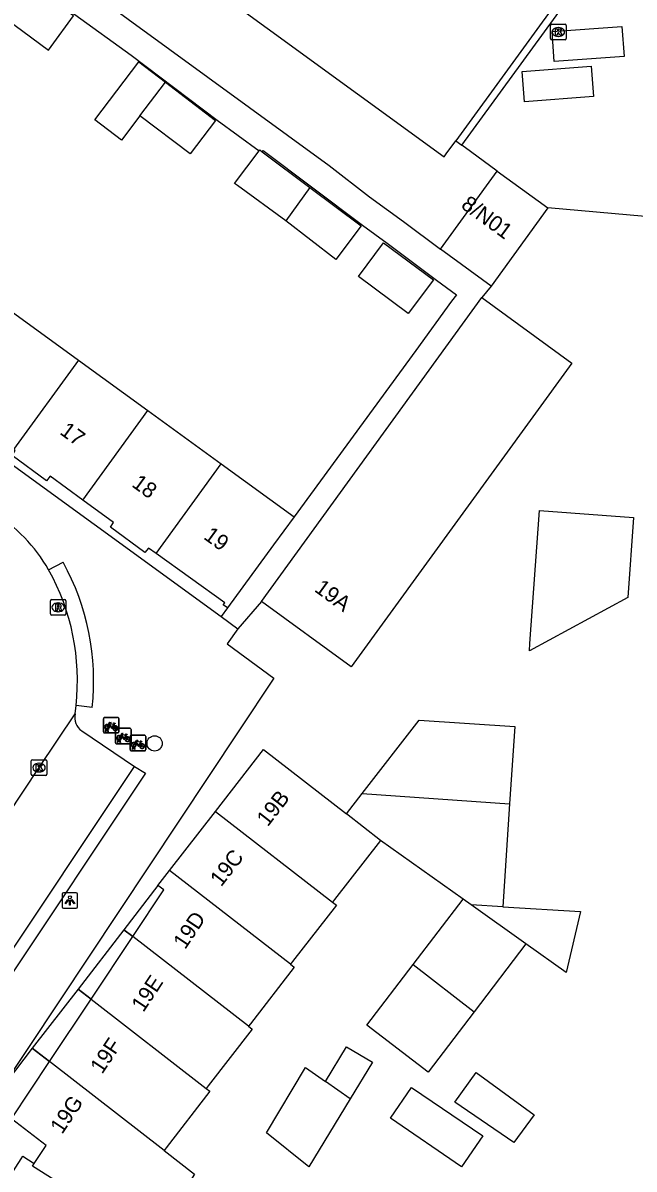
# Model space of a CAD drawing. Extents: x 160107 to 160928, y 382056 to 382918.
# Drawn here: x 160464.1 to 160503.3, y 382275.4 to 382348.9 of the extents above; entities that cross this region are included whole.
import ezdxf

# ---------------------------------------------------------------- set-up
doc = ezdxf.new("R2010")
doc.units = 0
for name, color, linetype in [('IMGEO_Boom', 7, 'Continuous'), ('IMGEO_Fietsenrek', 7, 'Continuous'), ('IMGEO_Kolk', 7, 'Continuous'), ('IMGEO_Lichtpunt', 7, 'Continuous'), ('IMGEO_Pand', 7, 'Continuous'), ('IMGEO_Pand_nummerreeks', 7, 'Continuous'), ('IMGEO_Pand_overbouw', 7, 'Continuous'), ('IMGEO_Parkeervlak_open', 7, 'Continuous'), ('IMGEO_Rijbaan_lokaal_open', 7, 'Continuous'), ('IMGEO_Rioolput', 7, 'Continuous'), ('IMGEO_Voetpad_open', 7, 'Continuous')]:
    doc.layers.add(name, color=color, linetype=linetype)

msp = doc.modelspace()

# ---------------------------------------------------------------- linework, layer by layer
at = {"layer": 'IMGEO_Boom'}
msp.add_circle((160472.523, 382302.7), 0.489, dxfattribs=at)
at = {"layer": 'IMGEO_Fietsenrek'}
for p, q in [((160469.237, 382303.44), (160469.237, 382304.281)), ((160469.237, 382304.281), (160469.237, 382303.44)), ((160469.312, 382304.365), (160470.153, 382304.365)), ((160470.153, 382304.365), (160469.312, 382304.365)), ((160470.237, 382304.29), (160470.237, 382303.449)), ((160470.237, 382303.449), (160470.237, 382304.29)), ((160469.364, 382303.449), (160469.403, 382303.609)), ((160469.433, 382303.597), (160469.398, 382303.449)), ((160469.475, 382303.621), (160469.474, 382303.625)), ((160469.516, 382303.449), (160469.482, 382303.591)), ((160469.506, 382303.632), (160469.507, 382303.625)), ((160469.514, 382303.595), (160469.549, 382303.449)), ((160469.924, 382303.914), (160469.96, 382303.819)), ((160470.013, 382302.742), (160470.013, 382303.583)), ((160470.013, 382303.583), (160470.013, 382302.742)), ((160470.088, 382303.667), (160470.929, 382303.667)), ((160470.929, 382303.667), (160470.088, 382303.667)), ((160471.013, 382303.592), (160471.013, 382302.751)), ((160471.013, 382302.751), (160471.013, 382303.592)), ((160470.162, 382303.365), (160469.321, 382303.365)), ((160469.321, 382303.365), (160470.162, 382303.365)), ((160469.398, 382303.449), (160469.364, 382303.449)), ((160469.549, 382303.449), (160469.516, 382303.449)), ((160470.14, 382302.751), (160470.179, 382302.911)), ((160470.209, 382302.899), (160470.174, 382302.751)), ((160470.251, 382302.923), (160470.25, 382302.927)), ((160470.292, 382302.751), (160470.258, 382302.893)), ((160470.282, 382302.934), (160470.283, 382302.927)), ((160470.29, 382302.897), (160470.325, 382302.751)), ((160470.7, 382303.216), (160470.736, 382303.121)), ((160470.952, 382302.299), (160470.952, 382303.14)), ((160470.952, 382303.14), (160470.952, 382302.299)), ((160471.027, 382303.224), (160471.868, 382303.224)), ((160471.868, 382303.224), (160471.027, 382303.224)), ((160471.952, 382303.149), (160471.952, 382302.308)), ((160471.952, 382302.308), (160471.952, 382303.149)), ((160470.938, 382302.667), (160470.097, 382302.667)), ((160470.097, 382302.667), (160470.938, 382302.667)), ((160470.174, 382302.751), (160470.14, 382302.751)), ((160470.325, 382302.751), (160470.292, 382302.751)), ((160471.877, 382302.224), (160471.036, 382302.224)), ((160471.036, 382302.224), (160471.877, 382302.224)), ((160471.079, 382302.308), (160471.118, 382302.468)), ((160471.113, 382302.308), (160471.079, 382302.308)), ((160471.148, 382302.456), (160471.113, 382302.308)), ((160471.19, 382302.48), (160471.189, 382302.484)), ((160471.231, 382302.308), (160471.197, 382302.45)), ((160471.221, 382302.491), (160471.222, 382302.484)), ((160471.229, 382302.454), (160471.264, 382302.308)), ((160471.264, 382302.308), (160471.231, 382302.308)), ((160471.639, 382302.773), (160471.675, 382302.678))]:
    msp.add_line(p, q, dxfattribs=at)
for points in [[(160469.571, 382303.839), (160469.519, 382303.749), (160469.479, 382303.724), (160469.48, 382303.771), (160469.535, 382303.865)], [(160469.55, 382303.891), (160469.645, 382304.055), (160469.731, 382304.041), (160469.733, 382304.032), (160469.677, 382304.021), (160469.65, 382303.976), (160469.906, 382303.935)], [(160469.846, 382303.647), (160469.796, 382303.647), (160469.605, 382303.898), (160469.586, 382303.866)], [(160469.893, 382303.91), (160469.636, 382303.951), (160469.619, 382303.922), (160469.786, 382303.702), (160469.893, 382303.91)], [(160469.941, 382303.812), (160469.911, 382303.889), (160469.802, 382303.671), (160469.845, 382303.671)], [(160469.875, 382303.671), (160469.995, 382303.67), (160469.951, 382303.784)], [(160469.971, 382303.791), (160470.026, 382303.646), (160469.876, 382303.646)], [(160469.906, 382303.935), (160469.931, 382303.984), (160469.925, 382303.988), (160469.902, 382303.992), (160469.89, 382303.999), (160469.889, 382304.002), (160469.891, 382304.007), (160469.986, 382303.992), (160469.988, 382303.982), (160469.978, 382303.969), (160469.966, 382303.963), (160469.952, 382303.969), (160469.924, 382303.914)], [(160470.347, 382303.141), (160470.295, 382303.051), (160470.255, 382303.026), (160470.256, 382303.073), (160470.311, 382303.167)], [(160470.326, 382303.193), (160470.421, 382303.357), (160470.507, 382303.343), (160470.509, 382303.334), (160470.453, 382303.323), (160470.426, 382303.278), (160470.682, 382303.237)], [(160470.622, 382302.949), (160470.572, 382302.949), (160470.381, 382303.2), (160470.362, 382303.168)], [(160470.669, 382303.212), (160470.412, 382303.253), (160470.395, 382303.224), (160470.562, 382303.004), (160470.669, 382303.212)], [(160470.717, 382303.114), (160470.687, 382303.191), (160470.578, 382302.973), (160470.621, 382302.973)], [(160470.651, 382302.973), (160470.771, 382302.972), (160470.727, 382303.086)], [(160470.747, 382303.093), (160470.802, 382302.948), (160470.652, 382302.948)], [(160470.682, 382303.237), (160470.707, 382303.286), (160470.701, 382303.29), (160470.678, 382303.294), (160470.666, 382303.301), (160470.665, 382303.304), (160470.667, 382303.309), (160470.762, 382303.294), (160470.764, 382303.284), (160470.754, 382303.271), (160470.742, 382303.265), (160470.728, 382303.271), (160470.7, 382303.216)], [(160471.265, 382302.75), (160471.36, 382302.914), (160471.446, 382302.9), (160471.448, 382302.891), (160471.392, 382302.88), (160471.365, 382302.835), (160471.621, 382302.794)], [(160471.608, 382302.769), (160471.351, 382302.81), (160471.334, 382302.781), (160471.501, 382302.561), (160471.608, 382302.769)], [(160471.621, 382302.794), (160471.646, 382302.843), (160471.64, 382302.847), (160471.617, 382302.851), (160471.605, 382302.858), (160471.604, 382302.861), (160471.606, 382302.866), (160471.701, 382302.851), (160471.703, 382302.841), (160471.693, 382302.828), (160471.681, 382302.822), (160471.667, 382302.828), (160471.639, 382302.773)], [(160471.286, 382302.698), (160471.234, 382302.608), (160471.194, 382302.583), (160471.195, 382302.63), (160471.25, 382302.724)], [(160471.561, 382302.506), (160471.511, 382302.506), (160471.32, 382302.757), (160471.301, 382302.725)], [(160471.656, 382302.671), (160471.626, 382302.748), (160471.517, 382302.53), (160471.56, 382302.53)], [(160471.59, 382302.53), (160471.71, 382302.529), (160471.666, 382302.643)], [(160471.686, 382302.65), (160471.741, 382302.505), (160471.591, 382302.505)]]:
    msp.add_lwpolyline(points, dxfattribs=at)
for centre, radius, start, end in [((160469.315, 382304.287), 0.0779, 92.4484, 184.28452), ((160469.315, 382304.287), 0.0779, 92.4484, 184.28452), ((160470.159, 382304.287), 0.0779, 2.4484, 94.28452), ((160470.159, 382304.287), 0.0779, 2.4484, 94.28452), ((160469.477, 382303.75), 0.159, 62.67661, 242.13685), ((160469.477, 382303.75), 0.129, 63.31916, 238.90302), ((160469.457, 382303.621), 0.0499, 12.8025, 158.69338), ((160469.477, 382303.75), 0.159, 253.99666, 271.78671), ((160469.457, 382303.621), 0.0174, 12.8025, 163.45023), ((160469.477, 382303.75), 0.129, 253.41502, 269.02044), ((160469.477, 382303.75), 0.129, 283.60429, 43.43025), ((160469.477, 382303.75), 0.159, 283.5766, 46.60424), ((160470.004, 382303.666), 0.159, 113.3408, 178.32165), ((160470.004, 382303.666), 0.159, 187.0065, 105.77075), ((160470.004, 382303.666), 0.129, 113.92302, 177.95563), ((160470.004, 382303.666), 0.129, 188.67146, 104.58832), ((160470.091, 382303.589), 0.0779, 92.4484, 184.28452), ((160470.091, 382303.589), 0.0779, 92.4484, 184.28452), ((160470.935, 382303.589), 0.0779, 2.4484, 94.28452), ((160470.935, 382303.589), 0.0779, 2.4484, 94.28452), ((160469.315, 382303.443), 0.0779, 182.4484, 274.28452), ((160469.315, 382303.443), 0.0779, 182.4484, 274.28452), ((160470.253, 382303.052), 0.159, 62.67661, 242.13685), ((160470.253, 382303.052), 0.129, 63.31916, 238.90302), ((160470.159, 382303.443), 0.0779, 272.4484, 4.28452), ((160470.159, 382303.443), 0.0779, 272.4484, 4.28452), ((160470.233, 382302.923), 0.0499, 12.8025, 158.69338), ((160470.253, 382303.052), 0.159, 253.99666, 271.78671), ((160470.233, 382302.923), 0.0174, 12.8025, 163.45023), ((160470.253, 382303.052), 0.129, 253.41502, 269.02044), ((160470.253, 382303.052), 0.129, 283.60429, 43.43025), ((160470.253, 382303.052), 0.159, 283.5766, 46.60424), ((160470.78, 382302.968), 0.159, 113.3408, 178.32165), ((160470.78, 382302.968), 0.159, 187.0065, 105.77075), ((160470.78, 382302.968), 0.129, 113.92302, 177.95563), ((160470.78, 382302.968), 0.129, 188.67146, 104.58832), ((160471.03, 382303.146), 0.0779, 92.4484, 184.28452), ((160471.03, 382303.146), 0.0779, 92.4484, 184.28452), ((160471.874, 382303.146), 0.0779, 2.4484, 94.28452), ((160471.874, 382303.146), 0.0779, 2.4484, 94.28452), ((160470.091, 382302.745), 0.0779, 182.4484, 274.28452), ((160470.091, 382302.745), 0.0779, 182.4484, 274.28452), ((160470.935, 382302.745), 0.0779, 272.4484, 4.28452), ((160470.935, 382302.745), 0.0779, 272.4484, 4.28452), ((160471.03, 382302.302), 0.0779, 182.4484, 274.28452), ((160471.03, 382302.302), 0.0779, 182.4484, 274.28452), ((160471.192, 382302.609), 0.159, 62.67661, 242.13685), ((160471.192, 382302.609), 0.129, 63.31916, 238.90302), ((160471.172, 382302.48), 0.0499, 12.8025, 158.69338), ((160471.192, 382302.609), 0.159, 253.99666, 271.78671), ((160471.172, 382302.48), 0.0174, 12.8025, 163.45023), ((160471.192, 382302.609), 0.129, 253.41502, 269.02044), ((160471.192, 382302.609), 0.129, 283.60429, 43.43025), ((160471.192, 382302.609), 0.159, 283.5766, 46.60424), ((160471.719, 382302.525), 0.159, 113.3408, 178.32165), ((160471.719, 382302.525), 0.159, 187.0065, 105.77075), ((160471.719, 382302.525), 0.129, 113.92302, 177.95563), ((160471.719, 382302.525), 0.129, 188.67146, 104.58832), ((160471.874, 382302.302), 0.0779, 272.4484, 4.28452), ((160471.874, 382302.302), 0.0779, 272.4484, 4.28452)]:
    msp.add_arc(centre, radius, start, end, dxfattribs=at)
at = {"layer": 'IMGEO_Kolk'}
for p, q in [((160497.908, 382347.87), (160497.908, 382348.722)), ((160497.983, 382348.796), (160498.835, 382348.796)), ((160498.396, 382348.576), (160498.421, 382348.576)), ((160498.909, 382348.722), (160498.909, 382347.87)), ((160498.835, 382347.796), (160497.983, 382347.796)), ((160498.419, 382348.016), (160498.394, 382348.016)), ((160464.613, 382300.722), (160464.613, 382301.574)), ((160464.688, 382301.648), (160465.54, 382301.648)), ((160465.101, 382301.428), (160465.126, 382301.428)), ((160465.614, 382301.574), (160465.614, 382300.722)), ((160465.54, 382300.648), (160464.688, 382300.648)), ((160465.124, 382300.868), (160465.099, 382300.868))]:
    msp.add_line(p, q, dxfattribs=at)
for points in [[(160497.908, 382347.87), (160497.908, 382348.722)], [(160497.983, 382348.796), (160498.835, 382348.796)], [(160498.229, 382348.496), (160498.352, 382348.496), (160498.352, 382348.345), (160498.482, 382348.496), (160498.646, 382348.496), (160498.5, 382348.345), (160498.653, 382348.096), (160498.501, 382348.096), (160498.416, 382348.26), (160498.352, 382348.193), (160498.352, 382348.096), (160498.229, 382348.096), (160498.229, 382348.496)], [(160498.909, 382348.722), (160498.909, 382347.87)], [(160498.835, 382347.796), (160497.983, 382347.796)], [(160464.613, 382300.722), (160464.613, 382301.574)], [(160464.688, 382301.648), (160465.54, 382301.648)], [(160464.934, 382301.348), (160465.057, 382301.348), (160465.057, 382301.197), (160465.187, 382301.348), (160465.351, 382301.348), (160465.205, 382301.197), (160465.358, 382300.948), (160465.206, 382300.948), (160465.121, 382301.112), (160465.057, 382301.045), (160465.057, 382300.948), (160464.934, 382300.948), (160464.934, 382301.348)], [(160465.614, 382301.574), (160465.614, 382300.722)], [(160465.54, 382300.648), (160464.688, 382300.648)]]:
    msp.add_lwpolyline(points, dxfattribs=at)
for centre, start, end in [((160497.985, 382348.72), 91.55205, 178.44795), ((160497.985, 382348.72), 91.55205, 178.44795), ((160498.833, 382348.72), 1.55205, 88.44795), ((160498.833, 382348.72), 1.55205, 88.44795), ((160497.985, 382347.872), 181.55205, 268.44795), ((160497.985, 382347.872), 181.55205, 268.44795), ((160498.833, 382347.872), 271.55205, 358.44795), ((160498.833, 382347.872), 271.55205, 358.44795), ((160464.69, 382301.572), 91.55205, 178.44795), ((160464.69, 382301.572), 91.55205, 178.44795), ((160465.538, 382301.572), 1.55205, 88.44795), ((160465.538, 382301.572), 1.55205, 88.44795), ((160464.69, 382300.724), 181.55205, 268.44795), ((160464.69, 382300.724), 181.55205, 268.44795), ((160465.538, 382300.724), 271.55205, 358.44795), ((160465.538, 382300.724), 271.55205, 358.44795)]:
    msp.add_arc(centre, 0.0765, start, end, dxfattribs=at)
for centre, major_axis, ratio, start_param, end_param in [((160498.395, 382348.296), (-0.387, 0.002), 0.722429, 4.712389, 7.853982), ((160498.42, 382348.296), (-0.39, 0.002), 0.717154, 1.570796, 4.712389), ((160465.1, 382301.148), (-0.387, 0.002), 0.722429, 4.712389, 7.853982), ((160465.125, 382301.148), (-0.39, 0.002), 0.717154, 1.570796, 4.712389)]:
    msp.add_ellipse(centre, major_axis=major_axis, ratio=ratio, start_param=start_param, end_param=end_param, dxfattribs=at)
at = {"layer": 'IMGEO_Lichtpunt'}
for p, q in [((160466.591, 382293.035), (160466.591, 382292.228)), ((160466.591, 382293.035), (160466.591, 382292.228)), ((160467.493, 382293.13), (160466.685, 382293.13)), ((160467.493, 382293.13), (160466.685, 382293.13)), ((160467.587, 382292.228), (160467.587, 382293.035)), ((160467.587, 382292.228), (160467.587, 382293.035)), ((160466.685, 382292.134), (160467.493, 382292.134)), ((160466.685, 382292.134), (160467.493, 382292.134))]:
    msp.add_line(p, q, dxfattribs=at)
for points in [[(160466.965, 382292.699), (160467.004, 382292.671), (160466.816, 382292.409), (160466.778, 382292.436), (160466.965, 382292.699)], [(160467.067, 382292.651), (160467.114, 382292.651), (160467.114, 382292.329), (160467.067, 382292.329), (160467.067, 382292.651)], [(160467.177, 382292.671), (160467.215, 382292.698), (160467.402, 382292.436), (160467.363, 382292.408), (160467.177, 382292.671)]]:
    msp.add_lwpolyline(points, dxfattribs=at)
msp.add_circle((160467.09, 382292.833), 0.0994, dxfattribs=at)
for centre, start, end in [((160466.685, 382293.035), 90, 180), ((160466.685, 382293.035), 90, 180), ((160467.493, 382293.035), 0, 90), ((160467.493, 382293.035), 0, 90), ((160466.685, 382292.228), 180, 270), ((160466.685, 382292.228), 180, 270), ((160467.493, 382292.228), 270, 0), ((160467.493, 382292.228), 270, 360)]:
    msp.add_arc(centre, 0.0946, start, end, dxfattribs=at)
at = {"layer": 'IMGEO_Pand'}
for points in [[(160440.354, 382377.176), (160491.079, 382340.291), (160491.222, 382340.488), (160491.833, 382341.328)], [(160462.41, 382349.561), (160465.723, 382347.135), (160465.894, 382347.369), (160467.327, 382349.327), (160464.014, 382351.753)], [(160499.315, 382351.619), (160491.833, 382341.328)], [(160471.583, 382342.925), (160470.4, 382341.372), (160468.687, 382342.677), (160471.51, 382346.383), (160473.223, 382345.078)], [(160473.223, 382345.078), (160476.436, 382342.631), (160474.796, 382340.478), (160471.583, 382342.925)], [(160471.583, 382342.925), (160473.223, 382345.078)], [(160480.926, 382336.2), (160477.838, 382338.449), (160477.651, 382338.577), (160479.225, 382340.68)], [(160479.225, 382340.68), (160479.267, 382340.736), (160479.42, 382340.621)], [(160479.42, 382340.621), (160482.477, 382338.332)], [(160490.845, 382334.379), (160494.484, 382339.385)], [(160494.484, 382339.385), (160497.739, 382337.019)], [(160482.477, 382338.332), (160485.764, 382335.871), (160484.148, 382333.713), (160480.926, 382336.2)], [(160482.477, 382338.332), (160480.926, 382336.2)], [(160497.739, 382337.019), (160494.1, 382332.013)], [(160485.588, 382332.634), (160487.204, 382334.793), (160490.395, 382332.404), (160488.779, 382330.245), (160485.588, 382332.634)], [(160494.1, 382332.013), (160490.845, 382334.379)], [(160462.864, 382330.742), (160467.643, 382327.268)], [(160493.502, 382331.275), (160499.276, 382327.078), (160485.122, 382307.607), (160479.369, 382311.802)], [(160479.369, 382311.802), (160493.502, 382331.275)], [(160467.643, 382327.268), (160463.479, 382321.539)], [(160467.643, 382327.268), (160472.086, 382324.039)], [(160467.912, 382318.297), (160472.086, 382324.039)], [(160472.086, 382324.039), (160476.795, 382320.616)], [(160467.912, 382318.297), (160465.832, 382319.819), (160465.6, 382319.532), (160463.381, 382321.156), (160463.574, 382321.469), (160463.479, 382321.539)], [(160472.614, 382314.863), (160476.795, 382320.616)], [(160476.795, 382320.616), (160481.466, 382317.222)], [(160472.614, 382314.863), (160472.121, 382315.216), (160471.901, 382314.935), (160469.697, 382316.552), (160469.89, 382316.85), (160467.912, 382318.297)], [(160496.551, 382308.639), (160496.585, 382309.108), (160497.203, 382317.618), (160503.231, 382317.181), (160502.858, 382312.045), (160496.551, 382308.639)], [(160481.466, 382317.222), (160480.146, 382315.417), (160477.195, 382311.38)], [(160477.195, 382311.38), (160476.921, 382311.578), (160477.022, 382311.703), (160472.614, 382314.863)], [(160485.834, 382299.484), (160489.476, 382304.183), (160495.613, 382303.78), (160495.286, 382298.816)], [(160476.424, 382298.344), (160479.493, 382302.304), (160484.821, 382298.176)], [(160484.821, 382298.176), (160485.834, 382299.484)], [(160485.834, 382299.484), (160495.286, 382298.816)], [(160495.286, 382298.816), (160494.853, 382292.227)], [(160473.484, 382294.55), (160476.424, 382298.344)], [(160476.424, 382298.344), (160483.937, 382292.522)], [(160487.006, 382296.482), (160484.821, 382298.176)], [(160487.006, 382296.482), (160484.066, 382292.688), (160483.937, 382292.522)], [(160492.296, 382292.721), (160487.006, 382296.482)], [(160471.115, 382290.313), (160473.105, 382293.302), (160472.735, 382293.584), (160473.484, 382294.55)], [(160481.235, 382288.544), (160473.484, 382294.55)], [(160483.937, 382292.522), (160484.174, 382292.338), (160481.364, 382288.711), (160481.235, 382288.544)], [(160489.098, 382288.522), (160492.296, 382292.721)], [(160492.812, 382292.355), (160492.296, 382292.721)], [(160496.331, 382289.853), (160492.812, 382292.355)], [(160494.853, 382292.227), (160492.812, 382292.355)], [(160494.853, 382292.227), (160499.818, 382291.916), (160498.907, 382288.021), (160496.331, 382289.853)], [(160468.447, 382286.308), (160471.115, 382290.313)], [(160478.532, 382284.566), (160471.115, 382290.313)], [(160496.331, 382289.853), (160493.01, 382285.491)], [(160481.235, 382288.544), (160481.472, 382288.36), (160478.662, 382284.734), (160478.532, 382284.566)], [(160493.01, 382285.491), (160490.071, 382281.632), (160486.135, 382284.63), (160489.098, 382288.522)], [(160489.098, 382288.522), (160493.01, 382285.491)], [(160465.78, 382282.302), (160468.447, 382286.308)], [(160468.447, 382286.308), (160475.829, 382280.588)], [(160478.532, 382284.566), (160478.769, 382284.382), (160475.96, 382280.757), (160475.829, 382280.588)], [(160483.482, 382281.023), (160484.829, 382283.257), (160486.485, 382282.258), (160485.055, 382279.906)], [(160464.806, 382275.781), (160465.561, 382276.929), (160463.337, 382278.634), (160465.78, 382282.302)], [(160473.126, 382276.609), (160465.78, 382282.302)], [(160485.055, 382279.906), (160482.414, 382275.565), (160479.701, 382277.733), (160482.198, 382281.935), (160483.482, 382281.023)], [(160496.849, 382278.898), (160495.558, 382277.127), (160491.771, 382279.713), (160493.145, 382281.598), (160496.849, 382278.898)], [(160485.055, 382279.906), (160483.482, 382281.023)], [(160475.829, 382280.588), (160476.066, 382280.404), (160473.258, 382276.78), (160473.126, 382276.609)], [(160493.556, 382277.537), (160492.208, 382275.562), (160487.652, 382278.672), (160489, 382280.647), (160493.556, 382277.537)], [(160473.126, 382276.609), (160475.086, 382275.09), (160472.336, 382270.779)], [(160461.366, 382272.027), (160463.958, 382276.069), (160464.074, 382276.25), (160464.806, 382275.781)], [(160472.336, 382270.779), (160464.691, 382275.606), (160464.806, 382275.781)]]:
    msp.add_lwpolyline(points, dxfattribs=at)
at = {"layer": 'IMGEO_Pand_overbouw'}
for points in [[(160471.115, 382290.313), (160473.105, 382293.302), (160472.735, 382293.584), (160470.548, 382290.753)], [(160471.115, 382290.313), (160470.548, 382290.753), (160467.613, 382286.954), (160468.447, 382286.308)], [(160468.447, 382286.308), (160467.613, 382286.954), (160464.679, 382283.155), (160465.78, 382282.302)], [(160463.337, 382278.634), (160465.78, 382282.302), (160464.679, 382283.155), (160462.512, 382280.35), (160462.039, 382279.64)]]:
    msp.add_lwpolyline(points, close=True, dxfattribs=at)
at = {"layer": 'IMGEO_Parkeervlak_open'}
msp.add_lwpolyline([(160462.092, 382287.518), (160471.223, 382301.226)], dxfattribs=at)
at = {"layer": 'IMGEO_Rijbaan_lokaal_open'}
for points in [[(160492.226, 382341.039), (160500.007, 382351.735), (160500.905, 382351.829), (160502.729, 382352.02)], [(160502.62, 382346.716), (160498.148, 382346.408), (160498.016, 382348.333), (160502.488, 382348.641), (160502.62, 382346.716)], [(160500.521, 382346.099), (160500.666, 382344.155), (160496.237, 382343.825), (160496.092, 382345.77), (160500.521, 382346.099)], [(160494.484, 382339.385), (160492.767, 382340.642), (160492.226, 382341.039)], [(160503.975, 382336.473), (160497.739, 382337.019)], [(160467.42, 382304.585), (160467.484, 382305.128)], [(160457.422, 382289.591), (160458.105, 382290.597), (160465.113, 382301.149), (160467.42, 382304.585)]]:
    msp.add_lwpolyline(points, dxfattribs=at)
for centre, radius, start, end in [((160456.636, 382308.598), 10.487, 29.92979, 58.15287), ((160453.057, 382306.741), 14.517, 353.62253, 29.23275)]:
    msp.add_arc(centre, radius, start, end, dxfattribs=at)
at = {"layer": 'IMGEO_Rioolput'}
for p, q in [((160465.838, 382310.993), (160465.838, 382311.845)), ((160465.913, 382311.919), (160466.765, 382311.919)), ((160466.326, 382311.699), (160466.351, 382311.699)), ((160466.839, 382311.845), (160466.839, 382310.993)), ((160466.765, 382310.919), (160465.913, 382310.919)), ((160466.349, 382311.139), (160466.324, 382311.139))]:
    msp.add_line(p, q, dxfattribs=at)
for points in [[(160465.838, 382310.993), (160465.838, 382311.845)], [(160465.913, 382311.919), (160466.765, 382311.919)], [(160466.427, 382311.617), (160466.175, 382311.619), (160466.175, 382311.219)], [(160466.839, 382311.845), (160466.839, 382310.993)], [(160466.765, 382310.919), (160465.913, 382310.919)], [(160466.175, 382311.219), (160466.299, 382311.219), (160466.299, 382311.381), (160466.31, 382311.381)], [(160466.353, 382311.538), (160466.299, 382311.538), (160466.299, 382311.457)], [(160466.299, 382311.457), (160466.351, 382311.457)], [(160466.357, 382311.352), (160466.428, 382311.219), (160466.568, 382311.219), (160466.503, 382311.345)]]:
    msp.add_lwpolyline(points, dxfattribs=at)
for centre, radius, start, end in [((160465.915, 382311.843), 0.0765, 91.55205, 178.44795), ((160465.915, 382311.843), 0.0765, 91.55205, 178.44795), ((160466.426, 382311.507), 0.109, 350.36119, 89.41601), ((160466.763, 382311.843), 0.0765, 1.55205, 88.44795), ((160466.763, 382311.843), 0.0765, 1.55205, 88.44795), ((160465.915, 382310.995), 0.0765, 181.55205, 268.44795), ((160465.915, 382310.995), 0.0765, 181.55205, 268.44795), ((160466.309, 382311.328), 0.0533, 26.02933, 88.69889), ((160466.335, 382311.646), 0.19, 274.7715, 282.96867), ((160466.359, 382311.442), 0.0964, 77.00612, 93.18647), ((160466.373, 382311.499), 0.0378, 276.66336, 79.67722), ((160466.424, 382311.507), 0.112, 277.58423, 350.98172), ((160466.408, 382311.292), 0.108, 29.51342, 73.79051), ((160466.763, 382310.995), 0.0765, 271.55205, 358.44795), ((160466.763, 382310.995), 0.0765, 271.55205, 358.44795)]:
    msp.add_arc(centre, radius, start, end, dxfattribs=at)
for centre, major_axis, ratio, start_param, end_param in [((160466.325, 382311.419), (-0.387, 0.002), 0.722429, 4.712389, 7.853982), ((160466.35, 382311.419), (-0.39, 0.002), 0.717154, 1.570796, 4.712389)]:
    msp.add_ellipse(centre, major_axis=major_axis, ratio=ratio, start_param=start_param, end_param=end_param, dxfattribs=at)
at = {"layer": 'IMGEO_Voetpad_open'}
for points in [[(160447.24, 382365.923), (160447.411, 382366.159), (160460.587, 382356.574), (160483.716, 382339.75), (160486.31, 382337.728), (160488.477, 382336.147), (160490.845, 382334.379)], [(160448.621, 382341.093), (160457.884, 382353.235), (160459.402, 382355.308), (160467.398, 382349.424), (160471.028, 382346.804), (160476.542, 382342.636), (160479.225, 382340.68)], [(160491.833, 382341.328), (160492.226, 382341.039)], [(160479.42, 382340.621), (160479.476, 382340.697), (160485.852, 382335.907), (160487.43, 382334.758), (160490.59, 382332.393), (160491.874, 382331.454), (160491.567, 382331.035), (160489.264, 382327.886), (160481.466, 382317.222)], [(160443.963, 382334.685), (160476.788, 382310.823)], [(160494.1, 382332.013), (160493.502, 382331.275)], [(160465.725, 382313.83), (160466.65, 382314.305)], [(160479.369, 382311.802), (160477.868, 382310.038)], [(160477.195, 382311.38), (160476.788, 382310.823)], [(160476.788, 382310.823), (160477.868, 382310.038)], [(160477.868, 382310.038), (160477.183, 382309.073), (160480.172, 382306.873), (160477.931, 382303.512), (160462.512, 382280.35), (160462.039, 382279.64), (160461.076, 382278.193)], [(160468.516, 382304.999), (160467.484, 382305.128)], [(160467.846, 382303.497), (160471.223, 382301.226)], [(160471.223, 382301.226), (160471.934, 382300.78), (160462.778, 382287.03)]]:
    msp.add_lwpolyline(points, dxfattribs=at)
for centre, radius, start, end in [((160453.077, 382306.743), 15.537, 353.55363, 29.12307), ((160468.49, 382304.377), 1.09, 168.98262, 233.78245)]:
    msp.add_arc(centre, radius, start, end, dxfattribs=at)

# ---------------------------------------------------------------- texts
at = {"layer": 'IMGEO_Pand_nummerreeks'}
for s, rotation, p in [('8/N01', 323.74616, (160492.105, 382337.072)), ('17', 323.94203, (160466.382, 382322.567)), ('18', 323.94203, (160470.996, 382319.208)), ('19', 323.94203, (160475.604, 382315.852)), ('19A', 323.90104, (160482.708, 382312.486)), ('19B', 52.2251, (160479.776, 382297.315)), ('19C', 52.2251, (160476.787, 382293.459)), ('19D', 56.33894, (160474.477, 382289.445)), ('19E', 56.33894, (160471.798, 382285.42)), ('19F', 56.33894, (160469.154, 382281.452)), ('19G', 56.33894, (160466.59, 382277.6))]:
    msp.add_text(s, height=1, rotation=rotation, dxfattribs=at).set_placement(p)

doc.saveas('drawing.dxf')
